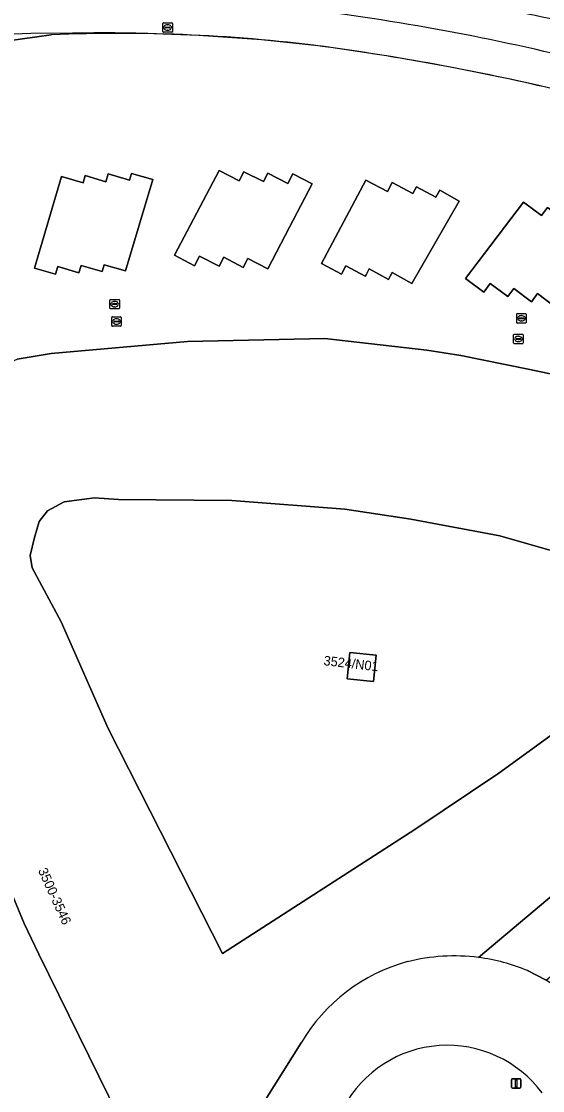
# Model space of a CAD drawing. Extents: x 155018 to 156648, y 383979 to 385733.
# Drawn here: x 156093.9 to 156148.7, y 384971.2 to 385083.5 of the extents above; entities that cross this region are included whole.
import ezdxf

# ---------------------------------------------------------------- set-up
doc = ezdxf.new("R2010")
doc.units = 0
for name, color, linetype in [('IMGEO_Berm_groen', 7, 'Continuous'), ('IMGEO_Erf', 7, 'Continuous'), ('IMGEO_Groenvoorziening', 7, 'Continuous'), ('IMGEO_Hek', 7, 'Continuous'), ('IMGEO_Lichtmast', 7, 'Continuous'), ('IMGEO_Lijnafwatering', 7, 'Continuous'), ('IMGEO_Pand', 7, 'Continuous'), ('IMGEO_Pand_nummerreeks', 7, 'Continuous'), ('IMGEO_Parkeervlak_gesloten', 7, 'Continuous'), ('IMGEO_Rijbaan_lokaal_gesloten', 7, 'Continuous'), ('IMGEO_Rioolput', 7, 'Continuous')]:
    doc.layers.add(name, color=color, linetype=linetype)

msp = doc.modelspace()

# ---------------------------------------------------------------- linework, layer by layer
at = {"layer": 'IMGEO_Berm_groen'}
msp.add_arc((156094.99, 384847.64), 238.83, 76.5191, 83.9454, dxfattribs=at)
at = {"layer": 'IMGEO_Erf'}
for points in [[(156135.24, 384998.63), (156144.05, 385004.56), (156155.67, 385013), (156166.53, 385021.24), (156160.85, 385024.42), (156153.42, 385027.05), (156149.17, 385028.05), (156144.17, 385029.48), (156134.8, 385031.23), (156127.87, 385032.29), (156116.01, 385033.17), (156104.08, 385033.29), (156101.58, 385033.48), (156098.39, 385033.04), (156096.64, 385032.11), (156095.77, 385030.98), (156095.27, 385029.3), (156094.83, 385027.42), (156095.02, 385026.11), (156098.08, 385020.43), (156103.02, 385009.25), (156115.01, 384985.64)], [(156130.89, 385014.19), (156128.13, 385014.47), (156128.41, 385017.23), (156131.17, 385016.95)]]:
    msp.add_lwpolyline(points, close=True, dxfattribs=at)
for points in [[(156197.93, 385023.95), (156196.24, 385025.29), (156192.48, 385027.71), (156141.91, 384985.22)], [(156147.07, 384983.84), (156149.02, 384982.84), (156169.44, 385000), (156197.93, 385023.95)]]:
    msp.add_lwpolyline(points, dxfattribs=at)
msp.add_arc((156139.36, 384965.26), 20.11, 67.4603, 82.7128, dxfattribs=at)
at = {"layer": 'IMGEO_Groenvoorziening'}
msp.add_arc((156138.65, 384963.6), 12.39, 36.599, 151.5637, dxfattribs=at)
at = {"layer": 'IMGEO_Hek'}
msp.add_arc((156111.96, 384916.81), 171.09, 75.1087, 79.1545, dxfattribs=at)
at = {"layer": 'IMGEO_Lichtmast'}
for p, q in [((156145.38, 384971.58), (156145.38, 384972.38)), ((156145.38, 384972.38), (156145.38, 384971.58)), ((156145.48, 384972.48), (156146.27, 384972.48)), ((156146.27, 384972.48), (156145.48, 384972.48)), ((156146.37, 384972.38), (156146.37, 384971.58)), ((156146.37, 384971.58), (156146.37, 384972.38)), ((156146.27, 384971.48), (156145.48, 384971.48)), ((156145.48, 384971.48), (156146.27, 384971.48))]:
    msp.add_line(p, q, dxfattribs=at)
msp.add_lwpolyline([(156145.8, 384972.35), (156145.95, 384972.35), (156145.95, 384971.6), (156145.8, 384971.6), (156145.8, 384972.35)], dxfattribs=at)
for centre, start, end in [((156145.48, 384972.38), 90, 180), ((156145.48, 384972.38), 90, 180), ((156146.27, 384972.38), 0, 90), ((156146.27, 384972.38), 360, 90), ((156145.48, 384971.58), 180, 270), ((156145.48, 384971.58), 180, 270), ((156146.27, 384971.58), 270, 0), ((156146.27, 384971.58), 270, 0)]:
    msp.add_arc(centre, 0.1, start, end, dxfattribs=at)
at = {"layer": 'IMGEO_Lijnafwatering'}
for points in [[(156105.93, 385082.25), (156103.71, 385082.27), (156101.49, 385082.27), (156099.27, 385082.24), (156094.88, 385082.22), (156090.49, 385082.04), (156086.12, 385081.71)], [(156125.7, 385080.83), (156119.13, 385081.54), (156112.54, 385082.01), (156105.93, 385082.25)], [(156145.23, 385077.41), (156138.98, 385078.68), (156132.71, 385079.79), (156126.41, 385080.74), (156126.18, 385080.77), (156125.94, 385080.8), (156125.7, 385080.83)], [(156164.45, 385072.58), (156159.52, 385073.98), (156154.55, 385075.27), (156149.55, 385076.45), (156148.11, 385076.78), (156146.67, 385077.1), (156145.23, 385077.41)]]:
    msp.add_lwpolyline(points, dxfattribs=at)
at = {"layer": 'IMGEO_Pand'}
for points in [[(156192.48, 385027.71), (156187.14, 385031.14), (156183.99, 385032.9), (156174.39, 385037.87), (156164.38, 385041.95), (156160.99, 385043.14), (156150.64, 385046.25), (156147.12, 385046.97), (156140.06, 385048.4), (156136.5, 385048.98), (156125.77, 385050.19), (156111.36, 385049.87), (156097.01, 385048.6), (156093.45, 385048.02)], [(156141.91, 384985.22), (156192.48, 385027.71)], [(156089.5, 385000), (156094.19, 384988.78), (156095.74, 384985.54), (156110.4, 384955.73), (156123.28, 384976.25)]]:
    msp.add_lwpolyline(points, dxfattribs=at)
for points in [[(156144.05, 385004.56), (156135.24, 384998.63), (156115.01, 384985.64), (156103.02, 385009.25), (156098.08, 385020.43), (156095.02, 385026.11), (156094.83, 385027.42), (156095.27, 385029.3), (156095.77, 385030.98), (156096.64, 385032.11), (156098.39, 385033.04), (156101.58, 385033.48), (156104.08, 385033.29), (156116.01, 385033.17), (156127.87, 385032.29), (156134.8, 385031.23), (156144.17, 385029.48), (156149.17, 385028.05), (156153.42, 385027.05), (156160.85, 385024.42), (156166.53, 385021.24), (156155.67, 385013)], [(156130.89, 385014.19), (156131.17, 385016.95), (156128.41, 385017.23), (156128.13, 385014.47)]]:
    msp.add_lwpolyline(points, close=True, dxfattribs=at)
for centre, radius, start, end in [((156139.49, 384966.58), 18.88, 105.5008, 149.1853), ((156139.35, 384965.26), 20.11, 82.6829, 104.1094)]:
    msp.add_arc(centre, radius, start, end, dxfattribs=at)
at = {"layer": 'IMGEO_Parkeervlak_gesloten'}
for points in [[(156107.69, 385066.9), (156105.47, 385067.52), (156105.25, 385066.81), (156103.02, 385067.47), (156102.78, 385066.65), (156100.61, 385067.29), (156100.38, 385066.52), (156098.1, 385067.2), (156095.27, 385057.59), (156097.48, 385056.93), (156097.72, 385057.74), (156099.94, 385057.09), (156100.17, 385057.87), (156102.39, 385057.21), (156102.6, 385057.93), (156104.82, 385057.28)], [(156109.97, 385058.94), (156112.08, 385057.83), (156112.6, 385058.84), (156114.66, 385057.77), (156115.16, 385058.72), (156117.2, 385057.65), (156117.69, 385058.59), (156119.77, 385057.5), (156122.06, 385061.88), (156124.44, 385066.42), (156122.4, 385067.48), (156121.87, 385066.47), (156119.79, 385067.55), (156119.32, 385066.66), (156117.27, 385067.7), (156116.77, 385066.74), (156114.66, 385067.82)], [(156130.12, 385056.89), (156130.44, 385057.5), (156132.46, 385056.38), (156132.65, 385056.75), (156132.84, 385057.11), (156134.9, 385055.98), (156139.88, 385064.62), (156137.86, 385065.78), (156137.45, 385065.02), (156135.4, 385066.13), (156135.01, 385065.4), (156132.84, 385066.58), (156132.34, 385065.62), (156130.09, 385066.8), (156125.43, 385058.08), (156127.54, 385056.96), (156127.99, 385057.83), (156130.02, 385056.72)], [(156140.56, 385056.5), (156142.46, 385055.06), (156143.13, 385055.98), (156144.99, 385054.59), (156145.64, 385055.44), (156147.48, 385054.05), (156148.12, 385054.9), (156149.99, 385053.49), (156152.96, 385057.43), (156156.05, 385061.52), (156154.22, 385062.91), (156153.52, 385061.99), (156151.65, 385063.4), (156151.04, 385062.59), (156149.18, 385063.96), (156148.54, 385063.09), (156146.63, 385064.5)]]:
    msp.add_lwpolyline(points, close=True, dxfattribs=at)
at = {"layer": 'IMGEO_Rijbaan_lokaal_gesloten'}
for points in [[(156072.91, 385078.62), (156085.88, 385080.6), (156090.95, 385081.23), (156097.04, 385082.07)], [(156097.04, 385082.07), (156090.95, 385081.23), (156085.88, 385080.6), (156072.91, 385078.62)], [(156093.45, 385048.02), (156097.01, 385048.6), (156111.36, 385049.87), (156125.77, 385050.19), (156136.5, 385048.98), (156140.06, 385048.4), (156147.12, 385046.97), (156150.64, 385046.25)], [(156123.28, 384976.25), (156110.4, 384955.73), (156095.74, 384985.54), (156094.19, 384988.78), (156089.5, 385000), (156080.3, 385021.99), (156079.34, 385025.48), (156079.09, 385029.09), (156079.46, 385032.68), (156080.51, 385036.21), (156082.17, 385039.41), (156084.34, 385042.3), (156087.07, 385044.67), (156090.12, 385046.61), (156093.45, 385048.02)], [(156188.64, 384800.15), (156145.95, 384865.84), (156148.75, 384873.51), (156153.12, 384885.93), (156153.57, 384887.3), (156165.07, 384920.62), (156168.5, 384930.43), (156170.79, 384937.03), (156170.84, 384937.15), (156172.17, 384941.06), (156172.71, 384942.67), (156173.42, 384951.21), (156172.91, 384954.16), (156171.51, 384957.26), (156170.48, 384959.01), (156161.91, 384969.28), (156154.19, 384978.46), (156151.74, 384980.93), (156149.02, 384982.84), (156147.07, 384983.84)]]:
    msp.add_lwpolyline(points, dxfattribs=at)
for points in [[(156095.27, 385057.59), (156098.1, 385067.2), (156100.38, 385066.52), (156100.61, 385067.29), (156102.78, 385066.65), (156103.02, 385067.47), (156105.25, 385066.81), (156105.47, 385067.52), (156107.69, 385066.9), (156104.82, 385057.28), (156102.6, 385057.93), (156102.39, 385057.21), (156100.17, 385057.87), (156099.94, 385057.09), (156097.72, 385057.74), (156097.48, 385056.93)], [(156109.97, 385058.94), (156114.66, 385067.82), (156116.77, 385066.74), (156117.27, 385067.7), (156119.32, 385066.66), (156119.79, 385067.55), (156121.87, 385066.47), (156122.4, 385067.48), (156124.44, 385066.42), (156122.06, 385061.88), (156119.77, 385057.5), (156117.69, 385058.59), (156117.2, 385057.65), (156115.16, 385058.72), (156114.66, 385057.77), (156112.6, 385058.84), (156112.08, 385057.83)], [(156127.99, 385057.83), (156127.54, 385056.96), (156125.43, 385058.08), (156130.09, 385066.8), (156132.34, 385065.62), (156132.84, 385066.58), (156135.01, 385065.4), (156135.4, 385066.13), (156137.45, 385065.02), (156137.86, 385065.78), (156139.88, 385064.62), (156134.9, 385055.98), (156132.84, 385057.11), (156132.65, 385056.75), (156132.46, 385056.38), (156130.44, 385057.5), (156130.12, 385056.89), (156130.02, 385056.72)], [(156143.13, 385055.98), (156142.46, 385055.06), (156140.56, 385056.5), (156146.63, 385064.5), (156148.54, 385063.09), (156149.18, 385063.96), (156151.04, 385062.59), (156151.65, 385063.4), (156153.52, 385061.99), (156154.22, 385062.91), (156156.05, 385061.52), (156152.96, 385057.43), (156149.99, 385053.49), (156148.12, 385054.9), (156147.48, 385054.05), (156145.64, 385055.44), (156144.99, 385054.59)]]:
    msp.add_lwpolyline(points, close=True, dxfattribs=at)
for centre, radius, start, end in [((156094.99, 384847.64), 238.83, 76.5191, 83.9454), ((156104.23, 384914.73), 167.49, 82.3875, 92.4583), ((156104.23, 384914.73), 167.49, 82.3875, 92.4583), ((156090.57, 384823.27), 259.95, 76.8839, 82.0736), ((156090.57, 384823.27), 259.95, 76.8839, 82.0736), ((156139.49, 384966.58), 18.88, 105.5008, 149.1853), ((156139.35, 384965.26), 20.11, 82.6829, 104.1094), ((156139.36, 384965.26), 20.11, 67.4603, 82.7128), ((156138.65, 384963.6), 12.39, 36.599, 151.5637)]:
    msp.add_arc(centre, radius, start, end, dxfattribs=at)
at = {"layer": 'IMGEO_Rioolput'}
for p, q in [((156108.76, 385082.42), (156108.76, 385083.27)), ((156108.83, 385083.34), (156109.68, 385083.34)), ((156109.24, 385083.12), (156109.27, 385083.12)), ((156109.76, 385083.27), (156109.76, 385082.42)), ((156109.68, 385082.34), (156108.83, 385082.34)), ((156109.01, 385082.84), (156109.01, 385082.85)), ((156109.45, 385082.8), (156109.05, 385082.8)), ((156109.06, 385082.89), (156109.46, 385082.89)), ((156109.27, 385082.56), (156109.24, 385082.56)), ((156109.5, 385082.85), (156109.5, 385082.84)), ((156103.19, 385053.38), (156103.19, 385054.23)), ((156103.27, 385054.3), (156104.12, 385054.3)), ((156103.68, 385054.08), (156103.71, 385054.08)), ((156104.19, 385054.23), (156104.19, 385053.38)), ((156104.12, 385053.3), (156103.27, 385053.3)), ((156103.45, 385053.8), (156103.45, 385053.81)), ((156103.89, 385053.76), (156103.49, 385053.76)), ((156103.5, 385053.85), (156103.89, 385053.85)), ((156103.7, 385053.52), (156103.68, 385053.52)), ((156103.94, 385053.81), (156103.94, 385053.8)), ((156146, 385052.81), (156146.85, 385052.81)), ((156103.38, 385051.55), (156103.38, 385052.4)), ((156103.45, 385052.48), (156104.31, 385052.48)), ((156103.64, 385051.97), (156103.64, 385051.98)), ((156103.68, 385052.02), (156104.08, 385052.02)), ((156104.08, 385051.93), (156103.68, 385051.93)), ((156103.87, 385052.26), (156103.89, 385052.26)), ((156103.89, 385051.7), (156103.87, 385051.7)), ((156104.12, 385051.98), (156104.12, 385051.97)), ((156104.38, 385052.4), (156104.38, 385051.55)), ((156145.93, 385051.88), (156145.93, 385052.73)), ((156146.85, 385051.81), (156146, 385051.81)), ((156146.18, 385052.3), (156146.18, 385052.31)), ((156146.62, 385052.26), (156146.22, 385052.26)), ((156146.23, 385052.35), (156146.62, 385052.35)), ((156146.41, 385052.59), (156146.44, 385052.59)), ((156146.44, 385052.03), (156146.41, 385052.03)), ((156146.67, 385052.31), (156146.67, 385052.3)), ((156146.93, 385052.73), (156146.93, 385051.88)), ((156104.31, 385051.48), (156103.45, 385051.48)), ((156145.6, 385049.72), (156145.6, 385050.57)), ((156145.68, 385050.64), (156146.53, 385050.64)), ((156146.6, 385050.57), (156146.6, 385049.72)), ((156146.53, 385049.64), (156145.68, 385049.64)), ((156145.86, 385050.14), (156145.86, 385050.15)), ((156146.3, 385050.1), (156145.9, 385050.1)), ((156145.91, 385050.19), (156146.3, 385050.19)), ((156146.09, 385050.42), (156146.12, 385050.42)), ((156146.11, 385049.86), (156146.09, 385049.86)), ((156146.35, 385050.15), (156146.35, 385050.14))]:
    msp.add_line(p, q, dxfattribs=at)
for points in [[(156108.76, 385082.42), (156108.76, 385083.27)], [(156108.83, 385083.34), (156109.68, 385083.34)], [(156109.76, 385083.27), (156109.76, 385082.42)], [(156109.68, 385082.34), (156108.83, 385082.34)], [(156103.19, 385053.38), (156103.19, 385054.23)], [(156103.27, 385054.3), (156104.12, 385054.3)], [(156104.19, 385054.23), (156104.19, 385053.38)], [(156104.12, 385053.3), (156103.27, 385053.3)], [(156146, 385052.81), (156146.85, 385052.81)], [(156103.38, 385051.55), (156103.38, 385052.4)], [(156103.45, 385052.48), (156104.31, 385052.48)], [(156104.38, 385052.4), (156104.38, 385051.55)], [(156145.93, 385051.88), (156145.93, 385052.73)], [(156146.85, 385051.81), (156146, 385051.81)], [(156146.93, 385052.73), (156146.93, 385051.88)], [(156104.31, 385051.48), (156103.45, 385051.48)], [(156145.6, 385049.72), (156145.6, 385050.57)], [(156145.68, 385050.64), (156146.53, 385050.64)], [(156146.6, 385050.57), (156146.6, 385049.72)], [(156146.53, 385049.64), (156145.68, 385049.64)]]:
    msp.add_lwpolyline(points, dxfattribs=at)
for centre, radius, start, end in [((156108.83, 385083.27), 0.0765, 91.552, 178.448), ((156108.83, 385083.27), 0.0765, 91.552, 178.448), ((156109.68, 385083.27), 0.0765, 1.552, 88.448), ((156109.68, 385083.27), 0.0765, 1.552, 88.448), ((156108.83, 385082.42), 0.0765, 181.552, 268.448), ((156108.83, 385082.42), 0.0765, 181.552, 268.448), ((156109.06, 385082.85), 0.0403, 85.8775, 175.7526), ((156109.05, 385082.84), 0.0366, 178.938, 274.7102), ((156109.46, 385082.84), 0.043, 264.8664, 352.4533), ((156109.46, 385082.85), 0.0386, 1.7309, 96.639), ((156109.68, 385082.42), 0.0765, 271.552, 358.448), ((156109.68, 385082.42), 0.0765, 271.552, 358.448), ((156103.27, 385054.23), 0.0765, 91.552, 178.448), ((156103.27, 385054.23), 0.0765, 91.552, 178.448), ((156104.12, 385054.23), 0.0765, 1.552, 88.448), ((156104.12, 385054.23), 0.0765, 1.552, 88.448), ((156103.27, 385053.38), 0.0765, 181.552, 268.448), ((156103.27, 385053.38), 0.0765, 181.552, 268.448), ((156103.49, 385053.81), 0.0403, 85.8775, 175.7526), ((156103.49, 385053.8), 0.0366, 178.938, 274.7102), ((156103.9, 385053.81), 0.0386, 1.7309, 96.639), ((156103.89, 385053.8), 0.043, 264.8664, 352.4533), ((156104.12, 385053.38), 0.0765, 271.552, 358.448), ((156104.12, 385053.38), 0.0765, 271.552, 358.448), ((156146, 385052.73), 0.0765, 91.552, 178.448), ((156146, 385052.73), 0.0765, 91.552, 178.448), ((156146.85, 385052.73), 0.0765, 1.552, 88.448), ((156146.85, 385052.73), 0.0765, 1.552, 88.448), ((156103.46, 385052.4), 0.0765, 91.552, 178.448), ((156103.46, 385052.4), 0.0765, 91.552, 178.448), ((156103.68, 385051.98), 0.0403, 85.8775, 175.7526), ((156103.68, 385051.97), 0.0366, 178.938, 274.7102), ((156104.08, 385051.98), 0.0386, 1.7309, 96.639), ((156104.08, 385051.98), 0.043, 264.8664, 352.4533), ((156104.3, 385052.4), 0.0765, 1.552, 88.448), ((156104.3, 385052.4), 0.0765, 1.552, 88.448), ((156146, 385051.88), 0.0765, 181.552, 268.448), ((156146, 385051.88), 0.0765, 181.552, 268.448), ((156146.22, 385052.31), 0.0403, 85.8775, 175.7526), ((156146.22, 385052.3), 0.0366, 178.938, 274.7102), ((156146.63, 385052.31), 0.0386, 1.7309, 96.639), ((156146.63, 385052.31), 0.043, 264.8664, 352.4533), ((156146.85, 385051.88), 0.0765, 271.552, 358.448), ((156146.85, 385051.88), 0.0765, 271.552, 358.448), ((156103.46, 385051.55), 0.0765, 181.552, 268.448), ((156103.46, 385051.55), 0.0765, 181.552, 268.448), ((156104.3, 385051.55), 0.0765, 271.552, 358.448), ((156104.3, 385051.55), 0.0765, 271.552, 358.448), ((156145.68, 385050.57), 0.0765, 91.552, 178.448), ((156145.68, 385050.57), 0.0765, 91.552, 178.448), ((156146.53, 385050.57), 0.0765, 1.552, 88.448), ((156146.53, 385050.57), 0.0765, 1.552, 88.448), ((156145.68, 385049.72), 0.0765, 181.552, 268.448), ((156145.68, 385049.72), 0.0765, 181.552, 268.448), ((156145.9, 385050.15), 0.0403, 85.8775, 175.7526), ((156145.9, 385050.14), 0.0366, 178.938, 274.7102), ((156146.31, 385050.15), 0.0386, 1.7309, 96.639), ((156146.3, 385050.14), 0.043, 264.8664, 352.4533), ((156146.53, 385049.72), 0.0765, 271.552, 358.448), ((156146.53, 385049.72), 0.0765, 271.552, 358.448)]:
    msp.add_arc(centre, radius, start, end, dxfattribs=at)
for centre, major_axis, ratio, start_param, end_param in [((156109.24, 385082.84), (-0.387, 0.002), 0.722429, 4.712389, 7.853982), ((156109.27, 385082.84), (-0.39, 0.002), 0.717154, 1.570796, 4.712389), ((156103.68, 385053.8), (-0.387, 0.002), 0.722429, 4.712389, 7.853982), ((156103.7, 385053.8), (-0.39, 0.002), 0.717154, 1.570796, 4.712389), ((156103.87, 385051.98), (-0.387, 0.002), 0.722429, 4.712389, 7.853982), ((156103.89, 385051.98), (-0.39, 0.002), 0.717154, 1.570796, 4.712389), ((156146.41, 385052.31), (-0.387, 0.002), 0.722429, 4.712389, 7.853982), ((156146.44, 385052.31), (-0.39, 0.002), 0.717154, 1.570796, 4.712389), ((156146.09, 385050.14), (-0.387, 0.002), 0.722429, 4.712389, 7.853982), ((156146.11, 385050.14), (-0.39, 0.002), 0.717154, 1.570796, 4.712389)]:
    msp.add_ellipse(centre, major_axis=major_axis, ratio=ratio, start_param=start_param, end_param=end_param, dxfattribs=at)

# ---------------------------------------------------------------- texts
at = {"layer": 'IMGEO_Pand_nummerreeks'}
for s, rotation, p in [('3524/N01', 353.5653, (156125.6, 385015.9)), ('3500-3546', 294.4307, (156095.62, 384994.35))]:
    msp.add_text(s, height=1, rotation=rotation, dxfattribs=at).set_placement(p)

doc.saveas('drawing.dxf')
